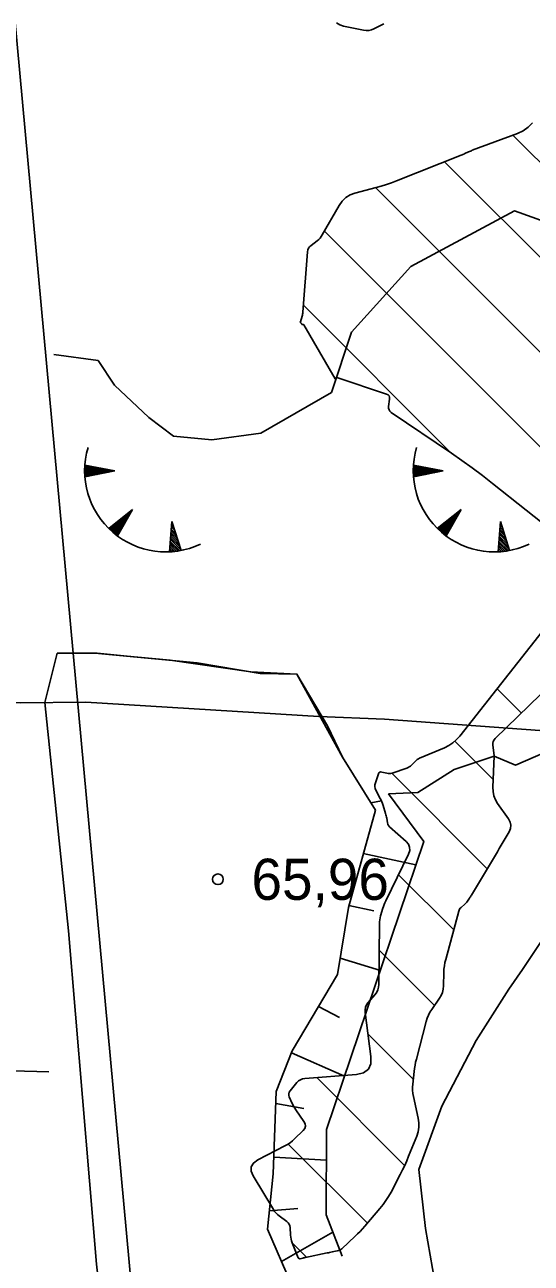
# Model space of a CAD drawing. Extents: x 532503 to 539665, y 6557663 to 6561526.
# Drawn here: x 534715.5 to 534745.7, y 6559612.8 to 6559686.6 of the extents above; entities that cross this region are included whole.
import ezdxf

# ---------------------------------------------------------------- set-up
doc = ezdxf.new("R2010")
doc.units = 0
for name, color, linetype in [('HORISONTAAL-EH2000', 7, 'Continuous'), ('Kaevandatud ala', 7, 'Continuous'), ('KORGUS-EH2000', 7, 'Continuous'), ('Lamami horisontaal_EH2000', 7, 'Continuous'), ('Lõige', 7, 'Continuous'), ('RELJEEF', 7, 'Continuous')]:
    doc.layers.add(name, color=color, linetype=linetype)

msp = doc.modelspace()

# ---------------------------------------------------------------- linework, layer by layer
at = {"layer": 'HORISONTAAL-EH2000'}
msp.add_lwpolyline([(534479.147, 6559582.291), (534490.111, 6559583.15), (534516.031, 6559583.898), (534526.849, 6559585.399), (534548.22, 6559590.496), (534567.371, 6559596.386), (534576.608, 6559600.081), (534601.948, 6559612.927), (534611.15, 6559616.629), (534615.894, 6559617.795), (534621.796, 6559618.363), (534633.9, 6559617.752), (534644.979, 6559617.032), (534650.424, 6559617.172), (534658.287, 6559618.577), (534666.933, 6559622.304), (534678.517, 6559627.718), (534684.816, 6559629.11), (534689.958, 6559629.119), (534700.786, 6559627.252), (534714.79, 6559624.259), (534716.957, 6559624.2)], dxfattribs=at)
at = {"layer": 'Kaevandatud ala'}
for p, q in [((534744.625, 6559680.044), (534826.954, 6559597.715)), ((534740.557, 6559678.455), (534786.053, 6559632.959)), ((534736.449, 6559676.906), (534779.754, 6559633.601)), ((534733.386, 6559674.313), (534766.989, 6559640.709)), ((534732.138, 6559669.903), (534740.954, 6559661.087)), ((534743.686, 6559647.042), (534745.14, 6559645.588)), ((534741.158, 6559643.912), (534743.452, 6559641.619)), ((534737.406, 6559642.008), (534743.103, 6559636.311)), ((534737.806, 6559635.951), (534741.096, 6559632.661)), ((534736.654, 6559631.446), (534739.945, 6559628.155)), ((534735.984, 6559626.459), (534738.689, 6559623.754)), ((534732.93, 6559623.856), (534738.173, 6559618.614)), ((534731.232, 6559619.897), (534735.948, 6559615.181)), ((534731.467, 6559614.006), (534732.326, 6559613.147))]:
    msp.add_line(p, q, dxfattribs=at)
for points in [[(534734.102, 6559686.739), (534734.301, 6559686.618), (534734.534, 6559686.542), (534735.722, 6559686.291), (534735.882, 6559686.271), (534736.039, 6559686.277), (534736.192, 6559686.312), (534736.341, 6559686.374), (534736.93, 6559686.677)], [(534745.79, 6559680.786), (534745.539, 6559680.522), (534745.243, 6559680.309), (534744.902, 6559680.148), (534742.208, 6559679.138), (534742.152, 6559679.116), (534742.095, 6559679.093), (534742.039, 6559679.069), (534741.984, 6559679.044), (534741.763, 6559678.942), (534741.708, 6559678.917), (534741.652, 6559678.893), (534741.596, 6559678.869), (534741.54, 6559678.846), (534737.696, 6559677.315), (534737.393, 6559677.2), (534737.087, 6559677.094), (534736.777, 6559676.998), (534736.465, 6559676.911), (534735.208, 6559676.582), (534734.914, 6559676.475), (534734.657, 6559676.317), (534734.439, 6559676.11), (534734.26, 6559675.853), (534733.262, 6559674.096), (534733.2, 6559673.998), (534733.129, 6559673.907), (534733.05, 6559673.824), (534732.961, 6559673.749), (534732.59, 6559673.464), (534732.507, 6559673.387), (534732.446, 6559673.299), (534732.405, 6559673.199), (534732.386, 6559673.088), (534732.106, 6559669.486), (534732.099, 6559669.425), (534732.089, 6559669.365), (534732.075, 6559669.305), (534732.058, 6559669.246), (534731.952, 6559668.921), (534731.949, 6559668.908), (534731.95, 6559668.896), (534731.954, 6559668.885), (534731.961, 6559668.875), (534732.004, 6559668.825), (534732.009, 6559668.819), (534732.014, 6559668.813), (534732.018, 6559668.806), (534732.022, 6559668.799), (534732.036, 6559668.772), (534732.041, 6559668.766), (534732.046, 6559668.762), (534732.052, 6559668.759), (534732.059, 6559668.758), (534732.126, 6559668.752), (534732.139, 6559668.75), (534732.15, 6559668.745), (534732.16, 6559668.737), (534732.168, 6559668.726), (534734.021, 6559665.52), (534734.023, 6559665.518), (534734.025, 6559665.518), (534734.086, 6559665.58), (534734.097, 6559665.589), (534734.108, 6559665.594), (534734.121, 6559665.595), (534734.134, 6559665.592), (534737.09, 6559664.608), (534737.183, 6559664.563), (534737.244, 6559664.498), (534737.275, 6559664.415), (534737.276, 6559664.312), (534737.218, 6559663.863), (534737.217, 6559663.757), (534737.243, 6559663.663), (534737.296, 6559663.581), (534737.377, 6559663.512), (534740.966, 6559661.079), (534741.591, 6559660.647), (534742.208, 6559660.203), (534742.816, 6559659.747), (534743.416, 6559659.28), (534749.427, 6559654.509)], [(534747.865, 6559652.331), (534741.458, 6559644.221), (534741.263, 6559644.004), (534741.047, 6559643.815), (534740.808, 6559643.655), (534740.547, 6559643.524), (534739.066, 6559642.89), (534738.993, 6559642.855), (534738.925, 6559642.812), (534738.861, 6559642.764), (534738.802, 6559642.709), (534738.574, 6559642.475), (534738.515, 6559642.42), (534738.45, 6559642.374), (534738.38, 6559642.336), (534738.305, 6559642.306), (534737.423, 6559642.013), (534737.348, 6559641.993), (534737.272, 6559641.984), (534737.196, 6559641.987), (534737.119, 6559642), (534736.811, 6559642.073), (534736.741, 6559642.08), (534736.683, 6559642.063), (534736.639, 6559642.023), (534736.607, 6559641.96), (534736.429, 6559641.427), (534736.403, 6559641.314), (534736.4, 6559641.203), (534736.42, 6559641.093), (534736.463, 6559640.986), (534736.721, 6559640.487), (534736.768, 6559640.39), (534736.812, 6559640.29), (534736.85, 6559640.189), (534736.885, 6559640.086), (534737.036, 6559639.597), (534737.055, 6559639.529), (534737.073, 6559639.461), (534737.088, 6559639.391), (534737.101, 6559639.322), (534737.148, 6559639.041), (534737.165, 6559638.974), (534737.193, 6559638.913), (534737.23, 6559638.857), (534737.278, 6559638.807), (534738.254, 6559637.936), (534738.398, 6559637.769), (534738.471, 6559637.587), (534738.473, 6559637.39), (534738.403, 6559637.18), (534737.05, 6559634.393), (534737, 6559634.285), (534736.955, 6559634.175), (534736.914, 6559634.063), (534736.877, 6559633.95), (534736.74, 6559633.493), (534736.709, 6559633.378), (534736.688, 6559633.262), (534736.674, 6559633.144), (534736.669, 6559633.026), (534736.636, 6559629.4), (534736.621, 6559629.24), (534736.58, 6559629.09), (534736.512, 6559628.949), (534736.417, 6559628.819), (534735.987, 6559628.319), (534735.896, 6559628.189), (534735.837, 6559628.049), (534735.81, 6559627.9), (534735.815, 6559627.742), (534736.161, 6559625.113), (534736.156, 6559624.677), (534736.011, 6559624.354), (534735.725, 6559624.144), (534735.3, 6559624.048), (534732.216, 6559623.799), (534732.08, 6559623.775), (534731.957, 6559623.727), (534731.847, 6559623.654), (534731.749, 6559623.556), (534731.338, 6559623.063), (534731.283, 6559622.978), (534731.257, 6559622.891), (534731.259, 6559622.799), (534731.29, 6559622.704), (534731.469, 6559622.314), (534731.516, 6559622.218), (534731.566, 6559622.124), (534731.621, 6559622.033), (534731.68, 6559621.944), (534732.166, 6559621.239), (534732.238, 6559621.096), (534732.254, 6559620.957), (534732.213, 6559620.824), (534732.114, 6559620.696), (534731.607, 6559620.196), (534731.476, 6559620.077), (534731.338, 6559619.968), (534731.191, 6559619.87), (534731.037, 6559619.783), (534729.417, 6559618.948), (534729.158, 6559618.763), (534729.027, 6559618.542), (534729.022, 6559618.285), (534729.146, 6559617.992), (534730.348, 6559615.989), (534730.42, 6559615.88), (534730.502, 6559615.781), (534730.594, 6559615.69), (534730.696, 6559615.608), (534731.149, 6559615.277), (534731.231, 6559615.203), (534731.291, 6559615.118), (534731.329, 6559615.022), (534731.345, 6559614.913), (534731.366, 6559614.456), (534731.376, 6559614.343), (534731.396, 6559614.232), (534731.425, 6559614.122), (534731.463, 6559614.015), (534731.83, 6559613.116), (534731.849, 6559613.084), (534731.873, 6559613.064), (534731.903, 6559613.056), (534731.939, 6559613.059), (534732.096, 6559613.096), (534732.135, 6559613.105), (534732.175, 6559613.114), (534732.214, 6559613.123), (534732.253, 6559613.131), (534733.545, 6559613.402), (534733.622, 6559613.418), (534733.698, 6559613.434), (534733.775, 6559613.449), (534733.851, 6559613.463), (534734.158, 6559613.521), (534734.232, 6559613.54), (534734.301, 6559613.569), (534734.365, 6559613.608), (534734.425, 6559613.656), (534735.218, 6559614.399), (534735.368, 6559614.543), (534735.513, 6559614.69), (534735.654, 6559614.842), (534735.791, 6559614.997), (534736.7, 6559616.059), (534736.886, 6559616.289), (534737.058, 6559616.528), (534737.217, 6559616.777), (534737.362, 6559617.035), (534737.913, 6559618.087), (534738.048, 6559618.351), (534738.175, 6559618.619), (534738.296, 6559618.89), (534738.41, 6559619.164), (534738.891, 6559620.366), (534738.976, 6559620.63), (534739.019, 6559620.898), (534739.02, 6559621.169), (534738.981, 6559621.443), (534738.7, 6559622.734), (534738.668, 6559622.918), (534738.65, 6559623.103), (534738.647, 6559623.288), (534738.66, 6559623.474), (534738.739, 6559624.221), (534738.762, 6559624.407), (534738.792, 6559624.592), (534738.829, 6559624.775), (534738.872, 6559624.958), (534739.453, 6559627.202), (534739.512, 6559627.393), (534739.586, 6559627.578), (534739.677, 6559627.754), (534739.784, 6559627.924), (534740.246, 6559628.589), (534740.347, 6559628.758), (534740.42, 6559628.936), (534740.467, 6559629.122), (534740.486, 6559629.318), (534740.508, 6559630.118), (534740.519, 6559630.317), (534740.542, 6559630.514), (534740.576, 6559630.71), (534740.623, 6559630.904), (534741.398, 6559633.783), (534741.42, 6559633.847), (534741.45, 6559633.905), (534741.49, 6559633.958), (534741.537, 6559634.005), (534741.767, 6559634.202), (534741.807, 6559634.239), (534741.845, 6559634.279), (534741.88, 6559634.321), (534741.912, 6559634.365), (534742.036, 6559634.546), (534742.067, 6559634.591), (534742.097, 6559634.637), (534742.126, 6559634.684), (534742.155, 6559634.731), (534743.465, 6559636.915), (534743.583, 6559637.113), (534743.701, 6559637.311), (534743.819, 6559637.51), (534743.936, 6559637.709), (534744.404, 6559638.505), (534744.489, 6559638.702), (534744.512, 6559638.897), (534744.473, 6559639.09), (534744.371, 6559639.279), (534743.718, 6559640.202), (534743.585, 6559640.425), (534743.494, 6559640.66), (534743.443, 6559640.907), (534743.433, 6559641.166), (534743.509, 6559643.017), (534743.509, 6559643.018), (534743.511, 6559643.02), (534743.517, 6559643.024), (534743.518, 6559643.025), (534743.513, 6559643.027), (534743.512, 6559643.029), (534743.439, 6559643.689), (534743.438, 6559643.795), (534743.46, 6559643.894), (534743.506, 6559643.983), (534743.574, 6559644.065), (534751.005, 6559651.291)]]:
    msp.add_lwpolyline(points, dxfattribs=at)
at = {"layer": 'KORGUS-EH2000'}
msp.add_circle((534727.037, 6559635.679), 0.32, dxfattribs=at)
at = {"layer": 'Lamami horisontaal_EH2000'}
msp.add_lwpolyline([(534790.42, 6559639.265), (534786.501, 6559640.175), (534772.606, 6559641.886), (534768.687, 6559642.528), (534754.792, 6559643.826), (534750.873, 6559644.219), (534736.978, 6559645.228), (534733.059, 6559645.389), (534719.164, 6559646.248), (534715.245, 6559646.193), (534701.35, 6559647.033), (534683.535, 6559647.693), (534665.721, 6559648.295), (534647.907, 6559648.867), (534633.114, 6559649.09)], dxfattribs=at)
at = {"layer": 'Lõige'}
msp.add_lwpolyline([(534686.418, 6560054.502), (534688.17, 6560025.47), (534697.52, 6559887.983), (534707.91, 6559763.06), (534733.5, 6559485.14), (534735.537, 6559463.016)], dxfattribs=at)
at = {"layer": 'RELJEEF'}
for p, q in [((534719.09, 6559660.06), (534719.408, 6559660.315)), ((534719.09, 6559659.958), (534719.511, 6559660.295)), ((534719.091, 6559660.164), (534719.305, 6559660.335)), ((534719.093, 6559659.858), (534719.614, 6559660.275)), ((534719.095, 6559660.269), (534719.202, 6559660.355)), ((534719.098, 6559659.759), (534719.717, 6559660.255)), ((534720.882, 6559660.03), (534719.101, 6559660.374)), ((534720.882, 6559660.03), (534719.103, 6559659.681)), ((534719.136, 6559659.687), (534719.82, 6559660.235)), ((534719.305, 6559659.72), (534719.924, 6559660.215)), ((534719.475, 6559659.754), (534720.027, 6559660.195)), ((534719.645, 6559659.787), (534720.13, 6559660.175)), ((534719.814, 6559659.82), (534720.233, 6559660.155)), ((534719.984, 6559659.854), (534720.336, 6559660.135)), ((534720.154, 6559659.887), (534720.439, 6559660.115)), ((534720.323, 6559659.92), (534720.542, 6559660.096)), ((534720.493, 6559659.953), (534720.645, 6559660.076)), ((534720.662, 6559659.987), (534720.749, 6559660.056)), ((534738.684, 6559660.06), (534739.002, 6559660.315)), ((534738.685, 6559659.958), (534739.106, 6559660.295)), ((534738.686, 6559660.164), (534738.899, 6559660.335)), ((534738.688, 6559659.858), (534739.209, 6559660.275)), ((534738.69, 6559660.269), (534738.796, 6559660.355)), ((534738.692, 6559659.759), (534739.312, 6559660.255)), ((534740.477, 6559660.03), (534738.696, 6559660.374)), ((534740.477, 6559660.03), (534738.697, 6559659.681)), ((534738.73, 6559659.687), (534739.415, 6559660.235)), ((534738.9, 6559659.72), (534739.518, 6559660.215)), ((534739.07, 6559659.754), (534739.621, 6559660.195)), ((534739.239, 6559659.787), (534739.724, 6559660.175)), ((534739.409, 6559659.82), (534739.827, 6559660.155)), ((534739.578, 6559659.854), (534739.931, 6559660.135)), ((534739.748, 6559659.887), (534740.034, 6559660.115)), ((534739.918, 6559659.92), (534740.137, 6559660.096)), ((534740.087, 6559659.953), (534740.24, 6559660.076)), ((534740.257, 6559659.987), (534740.343, 6559660.056)), ((534721.944, 6559657.725), (534720.522, 6559656.599)), ((534721.944, 6559657.725), (534721.049, 6559656.148)), ((534721.748, 6559657.38), (534721.755, 6559657.576)), ((534721.834, 6559657.53), (534721.838, 6559657.641)), ((534741.539, 6559657.725), (534740.117, 6559656.599)), ((534741.539, 6559657.725), (534740.644, 6559656.148)), ((534741.343, 6559657.38), (534741.35, 6559657.576)), ((534741.428, 6559657.53), (534741.432, 6559657.641)), ((534720.831, 6559656.32), (534720.85, 6559656.858)), ((534720.908, 6559656.256), (534720.932, 6559656.923)), ((534720.986, 6559656.195), (534721.014, 6559656.989)), ((534721.066, 6559656.177), (534721.097, 6559657.054)), ((534721.151, 6559656.328), (534721.179, 6559657.119)), ((534721.236, 6559656.478), (534721.261, 6559657.184)), ((534721.322, 6559656.628), (534721.344, 6559657.249)), ((534721.407, 6559656.779), (534721.426, 6559657.315)), ((534721.492, 6559656.929), (534721.508, 6559657.38)), ((534721.578, 6559657.079), (534721.591, 6559657.445)), ((534721.663, 6559657.23), (534721.673, 6559657.51)), ((534724.288, 6559657.008), (534724.152, 6559655.2)), ((534724.356, 6559656.795), (534724.277, 6559656.873)), ((534724.288, 6559657.008), (534724.841, 6559655.281)), ((534740.425, 6559656.32), (534740.444, 6559656.858)), ((534740.503, 6559656.256), (534740.527, 6559656.923)), ((534740.581, 6559656.195), (534740.609, 6559656.989)), ((534740.66, 6559656.177), (534740.691, 6559657.054)), ((534740.746, 6559656.328), (534740.774, 6559657.119)), ((534740.831, 6559656.478), (534740.856, 6559657.184)), ((534740.916, 6559656.628), (534740.938, 6559657.249)), ((534741.002, 6559656.779), (534741.021, 6559657.315)), ((534741.087, 6559656.929), (534741.103, 6559657.38)), ((534741.172, 6559657.079), (534741.185, 6559657.445)), ((534741.258, 6559657.23), (534741.268, 6559657.51)), ((534743.882, 6559657.008), (534743.747, 6559655.2)), ((534743.951, 6559656.795), (534743.872, 6559656.873)), ((534743.882, 6559657.008), (534744.435, 6559655.281)), ((534720.598, 6559656.526), (534720.603, 6559656.662)), ((534720.675, 6559656.454), (534720.685, 6559656.728)), ((534720.753, 6559656.386), (534720.767, 6559656.793)), ((534724.725, 6559655.643), (534724.222, 6559656.139)), ((534724.672, 6559655.807), (534724.23, 6559656.244)), ((534724.619, 6559655.972), (534724.238, 6559656.349)), ((534724.567, 6559656.136), (534724.246, 6559656.454)), ((534724.514, 6559656.301), (534724.254, 6559656.558)), ((534724.461, 6559656.466), (534724.262, 6559656.663)), ((534724.409, 6559656.63), (534724.27, 6559656.768)), ((534740.192, 6559656.526), (534740.197, 6559656.662)), ((534740.27, 6559656.454), (534740.279, 6559656.728)), ((534740.348, 6559656.386), (534740.362, 6559656.793)), ((534744.319, 6559655.643), (534743.817, 6559656.139)), ((534744.267, 6559655.807), (534743.825, 6559656.244)), ((534744.214, 6559655.972), (534743.833, 6559656.349)), ((534744.161, 6559656.136), (534743.841, 6559656.454)), ((534744.109, 6559656.301), (534743.848, 6559656.558)), ((534744.056, 6559656.466), (534743.856, 6559656.663)), ((534744.003, 6559656.63), (534743.864, 6559656.768)), ((534724.362, 6559655.214), (534724.168, 6559655.406)), ((534724.465, 6559655.224), (534724.175, 6559655.511)), ((534724.566, 6559655.237), (534724.183, 6559655.616)), ((534724.666, 6559655.251), (534724.191, 6559655.72)), ((534724.763, 6559655.267), (534724.199, 6559655.825)), ((534724.83, 6559655.313), (534724.207, 6559655.93)), ((534724.778, 6559655.478), (534724.215, 6559656.035)), ((534743.957, 6559655.214), (534743.762, 6559655.406)), ((534744.06, 6559655.224), (534743.77, 6559655.511)), ((534744.161, 6559655.237), (534743.778, 6559655.616)), ((534744.26, 6559655.251), (534743.786, 6559655.72)), ((534744.358, 6559655.267), (534743.794, 6559655.825)), ((534744.425, 6559655.313), (534743.801, 6559655.93)), ((534744.372, 6559655.478), (534743.809, 6559656.035)), ((534724.257, 6559655.206), (534724.16, 6559655.301)), ((534743.851, 6559655.206), (534743.754, 6559655.301)), ((534736.792, 6559640.362), (534736.165, 6559640.233)), ((534735.706, 6559637.207), (534738.847, 6559636.535)), ((534736.331, 6559633.798), (534734.849, 6559634.124)), ((534734.332, 6559630.967), (534736.723, 6559630.246)), ((534734.297, 6559627.442), (534733.039, 6559628.093)), ((534731.417, 6559625.337), (534734.591, 6559623.937)), ((534732.166, 6559622.023), (534730.484, 6559622.309)), ((534730.362, 6559619.111), (534733.51, 6559618.926)), ((534731.801, 6559616.052), (534730.108, 6559615.922)), ((534730.823, 6559612.898), (534733.887, 6559614.646))]:
    msp.add_line(p, q, dxfattribs=at)
for points in [[(534750.835, 6559673.15), (534747.337, 6559674.596), (534744.719, 6559675.526), (534738.538, 6559672.204), (534734.997, 6559668.299), (534733.811, 6559664.706), (534729.589, 6559662.281), (534726.681, 6559661.887), (534724.397, 6559662.098), (534722.923, 6559663.212), (534720.86, 6559665.136), (534719.891, 6559666.602), (534717.259, 6559666.972)], [(534737.208, 6559640.775), (534738.968, 6559640.862), (534741.125, 6559642.224), (534743.504, 6559643.022), (534744.782, 6559642.477), (534747.627, 6559643.718), (534750.521, 6559646.201), (534751.771, 6559648.272), (534752.312, 6559650.802), (534752.122, 6559654.956), (534752.599, 6559659.874), (534753.422, 6559663.575), (534753.953, 6559665.72), (534752.811, 6559669.512), (534750.835, 6559673.15)], [(534717.46, 6559649.15), (534716.71, 6559646.225), (534718.134, 6559632.609), (534719.802, 6559612.724), (534721.627, 6559596.845), (534722.624, 6559589.561), (534723.511, 6559574.926), (534724.815, 6559559.331), (534726.058, 6559547.783), (534727.263, 6559534.66), (534727.8, 6559527.979), (534728.737, 6559518.983), (534729.797, 6559508.952), (534730.34, 6559504.029), (534731.25, 6559497.628), (534731.605, 6559493.84), (534731.793, 6559491.065)], [(534717.46, 6559649.15), (534719.699, 6559649.166), (534725.796, 6559648.586), (534729.556, 6559647.956), (534731.748, 6559647.91), (534733.578, 6559644.823), (534734.476, 6559642.951)], [(534717.46, 6559649.15), (534719.83, 6559649.154), (534721.618, 6559648.983), (534724.191, 6559648.739), (534728.991, 6559648.051), (534731.748, 6559647.91), (534734.476, 6559642.951)], [(534734.476, 6559642.951), (534736.429, 6559639.808), (534734.816, 6559634.004), (534734.178, 6559630), (534731.464, 6559625.456), (534730.512, 6559623.037), (534730.325, 6559618.127), (534729.999, 6559614.813), (534731.402, 6559611.553), (534732.308, 6559610.839), (534734.382, 6559611.11), (534737.037, 6559611.138)], [(534737.208, 6559640.775), (534739.32, 6559637.934), (534733.521, 6559620.77), (534733.491, 6559615.673), (534734.442, 6559613.21)], [(534740.111, 6559610.876), (534739.417, 6559614.851), (534739.013, 6559618.382), (534740.391, 6559622.15), (534742.443, 6559626.062), (534744.392, 6559629.129), (534745.205, 6559630.305), (534746.989, 6559632.983), (534749.038, 6559635.788), (534750.696, 6559637.742), (534752.016, 6559638.05), (534755.932, 6559636.872), (534759.281, 6559636.741), (534761.694, 6559635.863), (534765.047, 6559632.772), (534766.819, 6559629.708), (534767.304, 6559627.328), (534766.037, 6559624.254), (534763.947, 6559621.579), (534762.522, 6559620.295), (534760.59, 6559617.736), (534754.19, 6559605.806)]]:
    msp.add_lwpolyline(points, dxfattribs=at)
for centre in [(534723.933, 6559660.038), (534743.528, 6559660.038)]:
    msp.add_arc(centre, 4.844, 163.42341, 295.17451, dxfattribs=at)

# ---------------------------------------------------------------- texts
at = {"layer": 'KORGUS-EH2000'}
msp.add_text('65,96 ', height=2.45, dxfattribs=at).set_placement((534729.037, 6559634.454))

doc.saveas('drawing.dxf')
